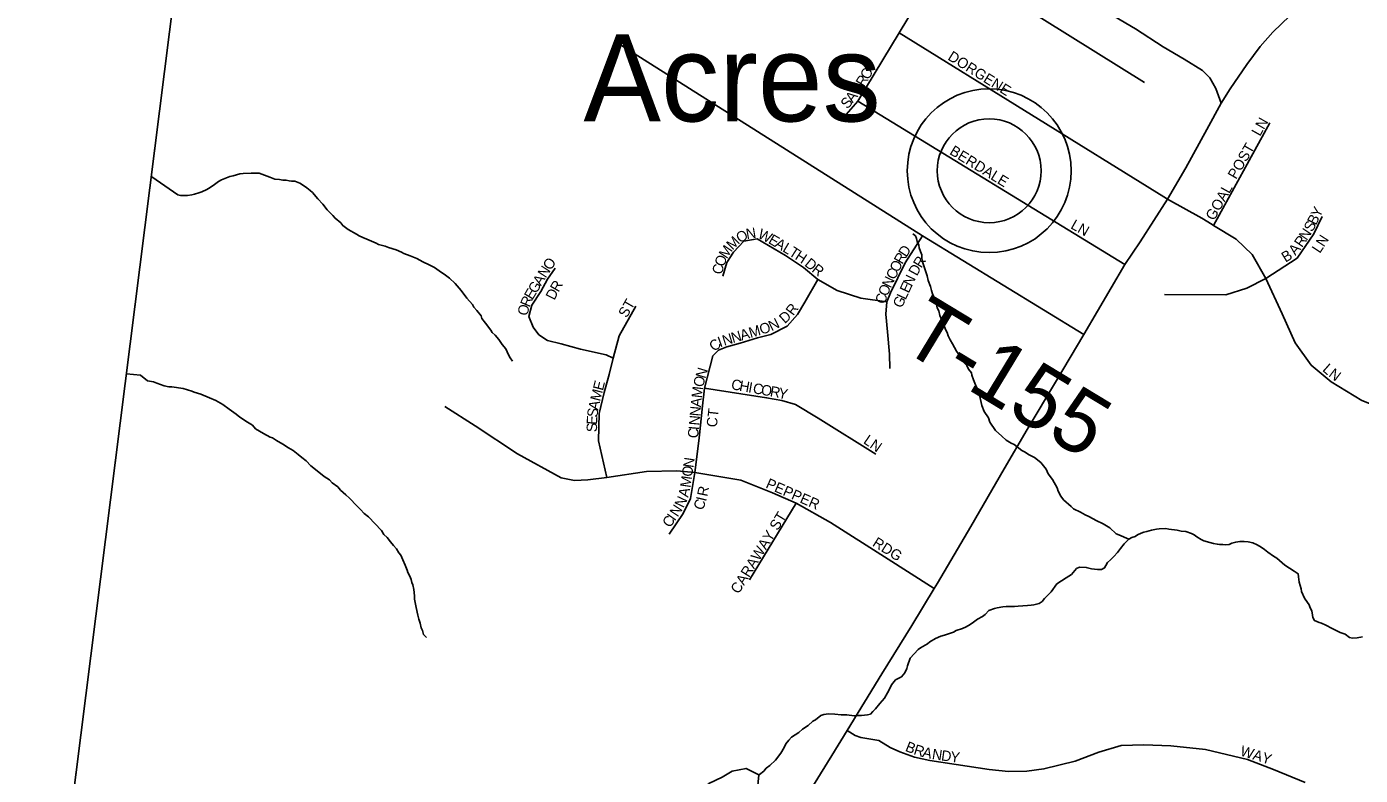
# Model space of a CAD drawing. Extents: x 1310247 to 1664935, y 235267 to 584339.
# Drawn here: x 1456288 to 1462682, y 416732 to 420323 of the extents above; entities that cross this region are included whole.
import ezdxf

# ---------------------------------------------------------------- set-up
doc = ezdxf.new("R2010")
doc.units = 0
for name, color, linetype in [('GM_X_Adjacent_County', 7, 'Continuous'), ('GM_X_County', 7, 'Continuous'), ('GM_X_County_Road', 7, 'Continuous'), ('GM_X_Minor_Lake', 7, 'Continuous'), ('GM_X_Minor_River', 7, 'Continuous'), ('GM_X_Township', 7, 'Continuous'), ('GM_X_Township_Road', 7, 'Continuous'), ('GM_X_Township_Road_Text', 7, 'Continuous'), ('GM_X_Township_Subdivision', 7, 'Continuous'), ('GM_X_Township_Subdivision_Text', 7, 'Continuous'), ('GM_X_Unincorporated', 7, 'Continuous'), ('GM_X_Unincorporated_Location', 7, 'Continuous'), ('GM_X_Unincorporated_Text', 7, 'Continuous')]:
    doc.layers.add(name, color=color, linetype=linetype)

msp = doc.modelspace()

# ---------------------------------------------------------------- linework, layer by layer
at = {"layer": 'GM_X_Adjacent_County'}
msp.add_lwpolyline([(1459404.7, 429974.1), (1458902.8, 429638.9), (1458390.8, 429436.2), (1458055.5, 428926.4), (1457748.4, 427918.8), (1457619.8, 426879.1), (1457597.7, 425329.6), (1457548, 424871.1), (1457545.5, 424847.9), (1457535.7, 424770.8), (1457514.1, 424598.8), (1456288.4, 414870.2)], dxfattribs=at)
at = {"layer": 'GM_X_County'}
msp.add_lwpolyline([(1456288.4, 414870.2), (1457514.1, 424598.8), (1457535.7, 424770.8), (1457545.5, 424847.9), (1457548, 424871.1), (1457597.7, 425329.6), (1457619.8, 426879.1), (1457748.4, 427918.8), (1458055.5, 428926.4), (1458390.8, 429436.2), (1458902.8, 429638.9), (1459404.7, 429974.1)], dxfattribs=at)
at = {"layer": 'GM_X_County_Road'}
msp.add_lwpolyline([(1460060.7, 416684.7), (1460147.8, 416827.3), (1460221.5, 416946.3), (1460388.6, 417219), (1460532.2, 417450.6), (1460639.2, 417628.2), (1460654.7, 417653.6), (1460815.1, 417925), (1460974.2, 418201.9), (1461085.6, 418390.3), (1461226.2, 418624.9), (1461357.3, 418846.4), (1461552.8, 419181.9), (1461626.3, 419290.8), (1461757.2, 419495.7), (1461845.2, 419646.4), (1461946.3, 419829.1), (1462015.6, 419955.5), (1462058.3, 420024.9), (1462137.2, 420140.9), (1462201.3, 420228.1), (1462263.4, 420295.9), (1462343.6, 420374.1)], dxfattribs=at)
at = {"layer": 'GM_X_Minor_Lake'}
msp.add_lwpolyline([(1459798.9, 416733.9), (1459737.2, 416765.3), (1459670.7, 416752.6), (1459622, 416723.5), (1459559.2, 416692.7), (1459532.4, 416661.2), (1459511.8, 416631.5), (1459501, 416597.6), (1459528.9, 416585), (1459567.3, 416600.2), (1459613.7, 416611.3), (1459650, 416624.6), (1459684.4, 416638), (1459726, 416611), (1459768.9, 416650.3), (1459791.4, 416667.8), (1459798.9, 416733.9)], dxfattribs=at)
at = {"layer": 'GM_X_Minor_River'}
for points in [[(1456888, 419603.1), (1457013.4, 419515.8), (1457025.3, 419513.5), (1457059.4, 419512.6), (1457079.5, 419516.1), (1457093.7, 419519.7), (1457113.9, 419525.2), (1457128, 419530.9), (1457152.4, 419542.2), (1457168.7, 419551.8), (1457189.1, 419565.3), (1457207.5, 419580.9), (1457221.8, 419588.5), (1457262.3, 419603.5), (1457278.4, 419607.1), (1457310.7, 419616.2), (1457326.8, 419617.8), (1457365, 419620.8), (1457403, 419619.8), (1457428.9, 419611.1), (1457454.7, 419600.5), (1457478.5, 419591.8), (1457500.5, 419589.2), (1457516.5, 419586.8), (1457532.5, 419586.4), (1457546.5, 419584), (1457558.5, 419581.7), (1457574.5, 419581.3), (1457598.4, 419572.7), (1457616.1, 419560.2), (1457631.9, 419549.8), (1457647.6, 419537.3), (1457659.4, 419527), (1457684.7, 419496.3), (1457708.1, 419471.6), (1457729.5, 419445), (1457756.8, 419416.3), (1457766.6, 419404), (1457794, 419381.2), (1457803.8, 419369), (1457829.4, 419350.3), (1457868.9, 419327.2), (1457882.7, 419318.8), (1457900.6, 419312.3), (1457918.4, 419303.9), (1457964.1, 419284.7), (1457975.9, 419278.3), (1458007.8, 419269.5), (1458023.7, 419263.1), (1458059.5, 419252.1), (1458085.3, 419241.4), (1458097.2, 419235.1), (1458127, 419224.3), (1458158.7, 419211.5), (1458188.4, 419194.6), (1458218.1, 419179.8), (1458243.8, 419167.2), (1458277.4, 419144.2), (1458289.2, 419135.9), (1458314.8, 419117.2), (1458342.2, 419090.5), (1458371.4, 419057.6), (1458398.6, 419020.9), (1458425.8, 418990.1), (1458431.5, 418978), (1458447.2, 418961.5), (1458466.6, 418935), (1458470.3, 418922.8), (1458487.7, 418900.3), (1458513, 418867.6), (1458520.7, 418855.4), (1458534.4, 418843), (1458551.9, 418822.5), (1458567.4, 418798.1), (1458584.9, 418777.6), (1458598.2, 418749.2), (1458605.9, 418735), (1458617.5, 418718.7)], [(1461571.8, 417864.1), (1461524.2, 417885.4), (1461512.3, 417889.7), (1461481, 417918.6), (1461465.2, 417929), (1461449.4, 417937.4), (1461415.7, 417954.3), (1461401.9, 417962.7), (1461380.1, 417973.3), (1461362.2, 417981.8), (1461340.5, 417994.4), (1461306.8, 418009.3), (1461295.1, 418021.6), (1461259.8, 418052.6), (1461246.2, 418071), (1461232.8, 418095.3), (1461229.2, 418111.5), (1461206.1, 418150.1), (1461184.8, 418178.7), (1461175.3, 418201), (1461150, 418231.7), (1461120.6, 418256.5), (1461104.7, 418265), (1461090.9, 418271.3), (1461075.1, 418281.8), (1461059.2, 418290.2), (1461021.9, 418319.2), (1461008, 418325.6), (1460984.3, 418340.2), (1460962.7, 418358.8), (1460933.3, 418385.6), (1460906.3, 418426.4), (1460898.8, 418446.6), (1460879.5, 418477.2), (1460868.2, 418505.5), (1460853.8, 418570), (1460836.6, 418604.5), (1460827.2, 418628.8), (1460819.7, 418651), (1460818, 418663.1), (1460804.4, 418679.5), (1460794.9, 418697.8), (1460773.4, 418720.4), (1460765.7, 418732.6), (1460754.2, 418754.9), (1460746.5, 418767.1), (1460727.3, 418801.7), (1460715.8, 418820), (1460706.2, 418840.3), (1460700.6, 418856.5), (1460693, 418870.7), (1460681.7, 418901.1), (1460666.6, 418937.5), (1460661.1, 418959.7), (1460653.5, 418973.9), (1460648.1, 418998.1), (1460642.5, 419016.3), (1460631.1, 419040.6), (1460625.5, 419056.8), (1460622, 419076.9), (1460610.7, 419105.3), (1460605.2, 419127.4), (1460595.9, 419155.7), (1460588.5, 419180), (1460582.9, 419194.1), (1460579.3, 419210.2), (1460579.7, 419228.3), (1460574.1, 419244.4), (1460566.6, 419262.7), (1460564.9, 419274.7), (1460557.3, 419293), (1460553.7, 419307.1), (1460550, 419319.2), (1460536.2, 419329.6)], [(1456767.4, 418657.9), (1456834.9, 418651.1), (1456867.5, 418624.2), (1456896.3, 418619.4), (1456912.2, 418613), (1456948, 418600), (1456969.9, 418595.5), (1456983.9, 418595.1), (1457037.9, 418587.7), (1457079.7, 418574.6), (1457091.6, 418570.2), (1457123.4, 418559.4), (1457165.1, 418542.3), (1457194.8, 418529.5), (1457228.4, 418510.6), (1457259.9, 418487.7), (1457293.5, 418464.8), (1457311.1, 418450.3), (1457346.6, 418425.3), (1457370.3, 418410.7), (1457385.9, 418394.3), (1457423.4, 418371.3), (1457455.1, 418354.4), (1457467, 418350.1), (1457486.8, 418337.5), (1457516.4, 418320.8), (1457544, 418302), (1457565.7, 418289.4), (1457589.3, 418270.8), (1457607, 418256.3), (1457628.7, 418239.7), (1457650.1, 418217.1), (1457681.6, 418192.2), (1457715, 418165.3), (1457740.6, 418148.6), (1457752.3, 418134.3), (1457779.9, 418115.5), (1457793.5, 418099.2), (1457819, 418076.5), (1457836.7, 418062), (1457871.9, 418025), (1457889.4, 418006.5), (1457907, 417988), (1457926.7, 417971.5), (1457989.2, 417905.7), (1458000.7, 417887.4), (1458016.4, 417873), (1458031.9, 417852.5), (1458047.5, 417834.1), (1458061.1, 417817.7), (1458072.7, 417799.4), (1458082.4, 417787.1), (1458091.9, 417764.8), (1458103.3, 417740.5), (1458112.7, 417716.2), (1458116.4, 417704.1), (1458126, 417687.8), (1458131.6, 417671.6), (1458135.3, 417657.5), (1458139, 417645.4), (1458144.4, 417623.2), (1458146.1, 417609.1), (1458147.6, 417591.1), (1458147.3, 417577.1), (1458156.3, 417536.8), (1458163.3, 417500.5), (1458168.9, 417480.3), (1458174.4, 417462.2), (1458179.9, 417440), (1458185.5, 417425.8), (1458191.1, 417407.6), (1458204.7, 417393.3)], [(1462693, 417396), (1462666.8, 417390.7), (1462644.7, 417389.3), (1462630.8, 417393.7), (1462609.1, 417408.2), (1462585.2, 417416.9), (1462547.6, 417435.9), (1462516, 417452.8), (1462496.1, 417461.3), (1462484.2, 417465.6), (1462462.4, 417474.2), (1462454.7, 417488.4), (1462453, 417500.5), (1462449.5, 417520.6), (1462441.8, 417534.8), (1462436.2, 417549), (1462428.5, 417561.2), (1462415, 417581.6), (1462399.7, 417614.1), (1462398, 417626.1), (1462388.8, 417658.4), (1462385.5, 417684.5), (1462383.8, 417698.6), (1462364.1, 417711.1), (1462320.7, 417740.3), (1462281.5, 417773.4), (1462265.7, 417783.8), (1462238.1, 417802.6), (1462222.4, 417815), (1462206.6, 417825.5), (1462186.8, 417838), (1462167, 417846.5), (1462145.1, 417851.1), (1462125.1, 417853.6), (1462105, 417854.2), (1462084.9, 417850.7), (1462066.7, 417845.1), (1462052.5, 417839.5), (1462036.4, 417837.9), (1462022.4, 417838.3), (1462008.4, 417838.7), (1461996.4, 417841), (1461978.4, 417843.5), (1461960.5, 417847.9), (1461932.6, 417856.7), (1461918.8, 417863), (1461899, 417875.6), (1461885.2, 417886), (1461873.4, 417892.3), (1461845.5, 417901), (1461823.5, 417903.6), (1461803.6, 417908.1), (1461763.6, 417913.2), (1461749.6, 417915.5), (1461717.5, 417914.4), (1461705.4, 417912.7), (1461681.2, 417907.3), (1461659, 417901.9), (1461644.9, 417898.2), (1461630.7, 417892.6), (1461614.5, 417885), (1461602.2, 417877.3), (1461586.1, 417871.8), (1461571.8, 417864.1), (1461549.2, 417842.7), (1461532.6, 417819.1), (1461518.1, 417801.4), (1461499.6, 417781.8), (1461485.1, 417766.2), (1461470.7, 417752.6), (1461462.4, 417738.8), (1461456, 417726.9), (1461441.8, 417719.3), (1461421.8, 417719.8), (1461393.8, 417722.5), (1461367.9, 417729.2), (1461335.8, 417730), (1461321.6, 417724.4), (1461296.8, 417695), (1461272.3, 417679.6), (1461227.5, 417650.8), (1461200.4, 417611.4), (1461167.5, 417580.2), (1461157.2, 417566.4), (1461142.9, 417556.8), (1461116.6, 417549.5), (1461104.5, 417547.8)], [(1461104.5, 417547.8), (1461086.5, 417546.3), (1461042.3, 417543.4), (1461024.2, 417541.9), (1460984, 417540.9), (1460968, 417539.3), (1460941.8, 417536), (1460927.7, 417532.4), (1460901.4, 417523.1), (1460882.8, 417503.5), (1460870.5, 417493.8), (1460846.1, 417480.4), (1460827.7, 417466.9), (1460811.4, 417455.3), (1460793.1, 417443.8), (1460774.8, 417436.2), (1460744.5, 417427), (1460732.3, 417419.3), (1460687.8, 417404.4), (1460671.6, 417398.8), (1460645.2, 417387.5), (1460618.8, 417372.2), (1460606.5, 417362.5), (1460573.9, 417343.3), (1460561.7, 417335.6), (1460543.1, 417314.1), (1460524.5, 417294.5), (1460511.5, 417256.8), (1460507.2, 417244.9), (1460498.7, 417223.1), (1460482.1, 417203.5), (1460453.7, 417190.2), (1460435.1, 417166.6), (1460426.6, 417148.8), (1460416, 417127.1), (1460401.3, 417101.4), (1460378.6, 417076), (1460357.9, 417050.5), (1460345.6, 417038.8), (1460333.2, 417025.1), (1460319.1, 417021.4), (1460290.9, 417018.2), (1460274.9, 417018.6), (1460254.8, 417017.1), (1460220.8, 417022), (1460192.7, 417022.7), (1460162.7, 417025.5), (1460132.7, 417026.3), (1460110.5, 417022.9), (1460096.4, 417019.2), (1460069.8, 416997.9), (1460057.6, 416992.2), (1460035, 416970.8), (1460008.5, 416953.4), (1459990, 416937.9), (1459955.4, 416914.8), (1459943, 416901), (1459928.5, 416883.4), (1459920, 416865.6), (1459903.3, 416838), (1459878.4, 416804.6), (1459851.6, 416779.2), (1459833.2, 416765.7), (1459822.9, 416751.9), (1459802.4, 416736.5), (1459798.9, 416733.9)]]:
    msp.add_lwpolyline(points, dxfattribs=at)
at = {"layer": 'GM_X_Township'}
msp.add_lwpolyline([(1456288.4, 414870.2), (1457514.1, 424598.8)], dxfattribs=at)
at = {"layer": 'GM_X_Township_Road'}
for points in [[(1462015.6, 419955.5), (1461989.4, 420025.9), (1461961, 420076.8), (1461926.2, 420112), (1461837.4, 420166.7), (1461736.3, 420226.5), (1461605, 420312.3), (1461475.7, 420388.2)], [(1459140.3, 420232.4), (1460583.5, 419320.3), (1461357.3, 418846.4)]]:
    msp.add_lwpolyline(points, dxfattribs=at)
at = {"layer": 'GM_X_Township_Subdivision'}
for points in [[(1460689.3, 420654.9), (1461647.5, 420055.5)], [(1460217.4, 419901.8), (1460272.7, 419964.9), (1460470.5, 420292.4), (1460678.9, 420637.8)], [(1460470.5, 420292.4), (1461740.6, 419506)], [(1461552.8, 419181.9), (1460272.7, 419964.9)], [(1461978.7, 419369.8), (1462248.1, 419860.8)], [(1461740.6, 419506), (1461757.2, 419495.7), (1461923, 419403.9), (1461972.2, 419373.8)], [(1461742.8, 419038.5), (1462036.6, 419036.8), (1462138.7, 419068.4), (1462228.4, 419114.2), (1462379.7, 419212.7), (1462458.9, 419328.8), (1462499.3, 419411.5)], [(1461972.2, 419373.8), (1461978.7, 419369.8), (1462086.9, 419303.6), (1462163.3, 419230.3), (1462228.4, 419114.2), (1462307.6, 418945.3), (1462369.1, 418806.3), (1462446.6, 418699), (1462541.5, 418619.8), (1462689.3, 418530.1), (1462786.1, 418491.4), (1462891.7, 418493.1), (1462952.6, 418519.3), (1463030.6, 418563.5), (1463122.1, 418632.1), (1463240.1, 418737.3), (1463341.2, 418815.6), (1463455.4, 418895.5), (1463543.5, 418926.5), (1463626.7, 418936.3), (1463744.2, 418911.8), (1463838.8, 418882.5), (1464178.1, 418800.9), (1464268.1, 418780.9)], [(1459626.6, 419126.1), (1459645.6, 419191.5), (1459676.9, 419241.8), (1459727.3, 419293.6), (1459790.9, 419304.7), (1459926, 419225.5), (1460013.2, 419166.9), (1460081.2, 419109.8), (1460173.8, 419056.7), (1460286.8, 419019.9), (1460412.9, 419002.4)], [(1460425.7, 418683.7), (1460424.3, 418751.8), (1460414.8, 418859.3), (1460407.9, 418943.7), (1460412.9, 419002.4), (1460430.3, 419045.6), (1460500.5, 419189.3), (1460583.5, 419320.3)], [(1459100.9, 418732.6), (1459067, 418748.7), (1458943.3, 418776.7), (1458850.5, 418801.8), (1458785.7, 418818), (1458744.5, 418844.5), (1458716.5, 418881.3), (1458695.9, 418932.8), (1458710.6, 418987.3), (1458753.3, 419052.1), (1458785.7, 419111), (1458822.5, 419164)], [(1459591.2, 418757.2), (1459604.8, 418770.8), (1459645.6, 418787.2), (1459708.2, 418804.8), (1459791.3, 418830.7), (1459855.2, 418847), (1459934.2, 418886.5), (1459984.6, 418942.3), (1460018.6, 419000.9), (1460081.2, 419109.8)], [(1459069.2, 418160), (1459030.4, 418336.4), (1459033.1, 418466.8), (1459056.7, 418567.6), (1459080.3, 418654.5), (1459100.9, 418732.6), (1459128.8, 418840), (1459208.4, 418981.4)], [(1459510.3, 418336.9), (1459513.7, 418364.5), (1459528.9, 418504.2), (1459537.4, 418588.9), (1459577.6, 418743.6), (1459591.2, 418757.2)], [(1459537.4, 418588.9), (1459835.7, 418542.6), (1459909.4, 418529.3), (1459974.1, 418510.2), (1460083.1, 418445.4), (1460360, 418271.6)], [(1460639.2, 417628.2), (1460401.5, 417780.1), (1460141.6, 417945), (1459978.1, 418037.4), (1459864.6, 418086.2), (1459711.6, 418148.1), (1459491.3, 418183.8), (1459405.6, 418193), (1459260.5, 418189.1), (1459069.2, 418160), (1458978.2, 418149.5), (1458914.9, 418145.5), (1458850.3, 418158.7), (1458641.4, 418274.6), (1458438.2, 418408.5), (1458293.8, 418501.3)], [(1459368.6, 417888.2), (1459435.9, 417988.5), (1459470.2, 418059.8), (1459491.3, 418183.8), (1459510.3, 418336.9)], [(1459978.1, 418037.4), (1459753.8, 417669.3)], [(1460221.5, 416946.3), (1460260.2, 416923.1), (1460287.3, 416914), (1460374.2, 416898.9), (1460427.5, 416865.7), (1460475.1, 416844.7), (1460544.6, 416819.2), (1460618.2, 416803.7), (1460743.8, 416783.1), (1460903.3, 416759.8), (1460995.1, 416750), (1461083.2, 416752.2), (1461165.4, 416762.6), (1461314.2, 416799.8), (1461429.1, 416843.6), (1461535.8, 416875.6), (1461643.8, 416877.4), (1461773.7, 416872.8), (1461939.4, 416855.4), (1462140.4, 416807.3), (1462265.4, 416760.6), (1462418.1, 416697.3)]]:
    msp.add_lwpolyline(points, dxfattribs=at)
at = {"layer": 'GM_X_Unincorporated'}
for radius in [392.8, 249]:
    msp.add_circle((1460902.9, 419631.6), radius, dxfattribs=at)
at = {"layer": 'GM_X_Unincorporated_Location'}
msp.add_line((1460902.9, 419631.6), (1460902.9, 419631.6), dxfattribs=at)

# ---------------------------------------------------------------- texts
at = {"layer": 'GM_X_Township_Road_Text'}
msp.add_text('T-155', height=300, rotation=328.79533, dxfattribs=at).set_placement((1460465.3, 418785.2))
at = {"layer": 'GM_X_Township_Subdivision_Text'}
for s, rotation, p in [('DORGENE', 327.99462, (1460700.4, 420167)), ('R', 58.49292, (1460302.1, 420030.7)), ('O', 58.49292, (1460322.8, 420064.5)), ('A', 52.99041, (1460248.5, 419954.5)), ('N', 56.65875, (1460277, 419992.5)), ('S', 49.32207, (1460223.4, 419925.1)), ('LN', 60.63316, (1462200.9, 419794)), ('BERDALE', 328.57011, (1460709.1, 419713.6)), ('POST', 59.93345, (1462086.5, 419587.3)), ('GOAL', 60.8015, (1461980.8, 419389.2)), ('Y', 63.45515, (1462487, 419402.7)), ('LN', 330.63317, (1461289.6, 419357.4)), ('S', 61.96344, (1462452, 419335)), ('B', 63.37211, (1462469.2, 419367.2)), ('M', 44.78106, (1459672, 419248.4)), ('O', 28.87206, (1459706.5, 419283.4)), ('N', 9.32939, (1459740.8, 419303.1)), ('W', 333.99887, (1459789.5, 419311.2)), ('E', 329.82813, (1459840.1, 419286.6)), ('A', 329.81594, (1459870.5, 419268.9)), ('R', 55.6412, (1462402.3, 419260.5)), ('N', 56.41883, (1462425, 419293.8)), ('N', 57.40673, (1462507.7, 419262.7)), ('M', 56.39581, (1459644.5, 419206.5)), ('L', 328.84885, (1459908.4, 419246.9)), ('T', 327.30253, (1459938.2, 419228.9)), ('H', 326.76451, (1459967.7, 419209.9)), ('R', 60.24005, (1460486.2, 419179.8)), ('D', 57.25558, (1460505.4, 419213.6)), ('B', 31.28449, (1462323.3, 419190.4)), ('A', 49.86908, (1462370.6, 419222.5)), ('L', 56.35539, (1462487.6, 419232.6)), ('N', 56.81304, (1458776.4, 419113.9)), ('O', 56.30992, (1458800.4, 419150.6)), ('C', 76.01677, (1459621.4, 419130.9)), ('O', 69.57439, (1459630.5, 419167.9)), ('D', 320.85207, (1460014.1, 419178.9)), ('R', 321.20656, (1460048.5, 419150.9)), ('O', 64.02908, (1460467.3, 419141)), ('D', 61.37209, (1460556.4, 419123.8)), ('R', 58.14907, (1460577.1, 419161.8)), ('A', 58.44404, (1458753.6, 419076.7)), ('R', 60.09846, (1458837.7, 419046.2)), ('N', 64.37317, (1460431, 419065.8)), ('C', 64.03232, (1460450, 419105.4)), ('N', 64.29514, (1460531.5, 419073.1)), ('E', 59.26577, (1458712.8, 419009)), ('G', 58.6989, (1458730.8, 419039.1)), ('D', 63.31764, (1458818.3, 419007.5)), ('C', 75.26879, (1460404, 418989.6)), ('O', 66.24169, (1460413.4, 419026)), ('L', 65.06347, (1460501.9, 419009.4)), ('E', 65.03592, (1460516.7, 419041.3)), ('O', 76.49916, (1458688.7, 418933.4)), ('R', 67.1522, (1458698.3, 418974.1)), ('ST', 60.25679, (1459164.9, 418922.8)), ('R', 53.63939, (1459963.2, 418933.4)), ('G', 65.04779, (1460483.3, 418969.5)), ('N', 26.21744, (1459859.6, 418861.5)), ('D', 41.8147, (1459922.9, 418895.8)), ('N', 16.87297, (1459632, 418792)), ('N', 16.37474, (1459674, 418804.7)), ('A', 16.32664, (1459716.2, 418817.1)), ('M', 16.35913, (1459758.5, 418829.5)), ('O', 18.21339, (1459810.8, 418844.9)), ('C', 38.94425, (1459584.9, 418762)), ('I', 19.70675, (1459611.9, 418784.8)), ('N', 73.2861, (1459541.7, 418632.2)), ('L', 318.55706, (1462497.2, 418674.1)), ('N', 322.61161, (1462526.5, 418648.4)), ('E', 75.57503, (1459050.6, 418574.3)), ('M', 83.2093, (1459524.6, 418539.5)), ('O', 75.14741, (1459530.5, 418590.1)), ('C', 349.74728, (1459663.1, 418584.2)), ('H', 349.76082, (1459702.1, 418577.2)), ('I', 349.71861, (1459745.4, 418569.4)), ('C', 349.76828, (1459767.1, 418565.4)), ('O', 349.76161, (1459806, 418558.4)), ('R', 349.74728, (1459849.3, 418550.6)), ('M', 75.57503, (1459037.5, 418523.1)), ('A', 84.75552, (1459520.6, 418496.1)), ('Y', 347.35267, (1459887.8, 418543.6)), ('S', 82.78752, (1459024.2, 418446.8)), ('A', 77.9792, (1459028.4, 418480.6)), ('N', 84.72442, (1459516.6, 418452.2)), ('CT', 83.65047, (1459596.8, 418399.3)), ('S', 90, (1459022.8, 418378.1)), ('E', 87.59584, (1459022.8, 418412.7)), ('I', 84.70265, (1459510.5, 418386.4)), ('N', 84.75552, (1459512.5, 418408.4)), ('C', 84.74618, (1459506.9, 418347)), ('LN', 325.48568, (1460296, 418327.5)), ('O', 81.51211, (1459477.8, 418161.6)), ('N', 81.53299, (1459484.3, 418205.1)), ('M', 81.47964, (1459470, 418109.4)), ('PEPPER', 336.50057, (1459827.9, 418112.8)), ('A', 77.10102, (1459459.4, 418062.4)), ('R', 78.73434, (1459550.9, 418066.6)), ('N', 56.71236, (1459408.9, 417968)), ('N', 64.71491, (1459436.8, 418011.5)), ('C', 69.76794, (1459529.7, 417999.8)), ('I', 76.31161, (1459545.2, 418042.9)), ('C', 54.76723, (1459372.3, 417916.2)), ('I', 54.74421, (1459395.2, 417948.5)), ('CARAWAY ST', 58.39405, (1459701.9, 417598.7)), ('RDG', 327.9938, (1460339.6, 417835)), ('B', 338.32941, (1460496.9, 416850)), ('R', 342.37896, (1460537.3, 416834.1)), ('WAY', 342.64364, (1462102.3, 416828.2)), ('A', 347.10103, (1460579.4, 416820.9)), ('N', 351.53447, (1460626.4, 416810.3)), ('D', 352.08892, (1460670.5, 416803.7)), ('Y', 352.11131, (1460714.1, 416797.7))]:
    msp.add_text(s, height=50, rotation=rotation, dxfattribs=at).set_placement(p)
at = {"layer": 'GM_X_Unincorporated_Text'}
msp.add_text('Acres', height=417, rotation=0.00001, dxfattribs=at).set_placement((1458957.5, 419868.4))

doc.saveas('drawing.dxf')
